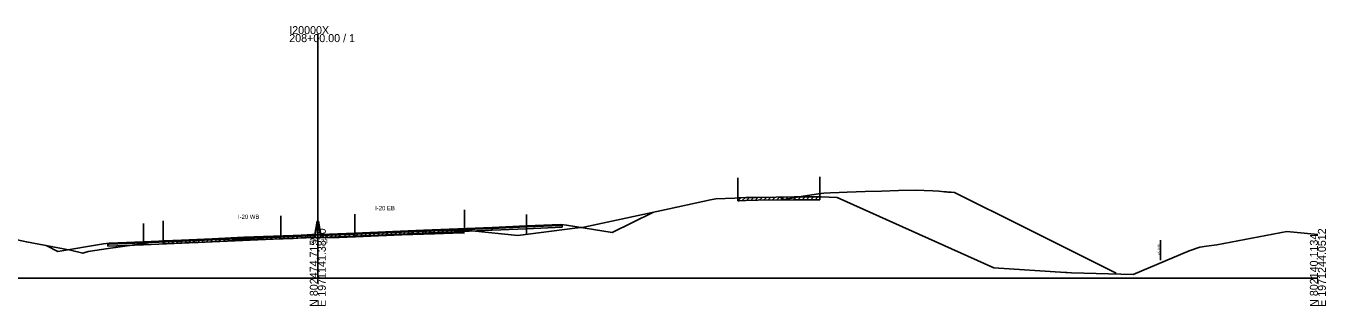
# Model space of a CAD drawing. Extents: x -4026 to 9638, y -10 to 19609.
# Drawn here: x 6247.9 to 6702.8, y 9490.3 to 9588.3 of the extents above; entities that cross this region are included whole.
import ezdxf

# ---------------------------------------------------------------- set-up
doc = ezdxf.new("R2010")
doc.units = 0
for name, color, linetype in [('RD_EX_Road', 7, 'Continuous'), ('RD_GPK_XS_Cell', 7, 'Continuous'), ('RD_PD_ALT1_TrvlWay', 7, 'Continuous'), ('RD_TX_Misc1', 7, 'Continuous'), ('RD_XS_Base', 7, 'Continuous'), ('RD_XS_ExGround', 7, 'Continuous'), ('RD_XS_ExPaveRet', 7, 'Continuous'), ('RD_XS_ExRW', 7, 'Continuous'), ('RD_XS_Greenside', 7, 'Continuous'), ('RD_XS_MedBWall', 7, 'Continuous'), ('RD_XS_Pave', 7, 'Continuous'), ('RD_XS_PaveOvlay', 7, 'Continuous'), ('RD_XS_TieSlope', 7, 'Continuous'), ('RD_XS_TX_Elev_EX', 7, 'Continuous')]:
    doc.layers.add(name, color=color, linetype=linetype)

msp = doc.modelspace()

# ---------------------------------------------------------------- linework, layer by layer
at = {"layer": 'RD_EX_Road'}
for p, q in [((6497.01, 9535.15), (6497.01, 9528.15)), ((6525.69, 9535.48), (6525.69, 9528.48)), ((6401.38, 9523.93), (6401.38, 9516.93)), ((6295.9, 9520.09), (6295.9, 9513.09))]:
    msp.add_line(p, q, dxfattribs=at)
at = {"layer": 'RD_GPK_XS_Cell'}
for p, q in [((6350, 9500), (6350, 9585.45)), ((6000, 9500), (6350, 9500)), ((6350, 9500), (6700, 9500))]:
    msp.add_line(p, q, dxfattribs=at)
at = {"layer": 'RD_PD_ALT1_TrvlWay'}
for p, q in [((6289, 9519.15), (6289, 9512.15)), ((6337, 9521.81), (6337, 9514.81)), ((6363, 9522.47), (6363, 9515.47)), ((6423, 9522.34), (6423, 9515.34))]:
    msp.add_line(p, q, dxfattribs=at)
at = {"layer": 'RD_XS_Base'}
for points in [[(6411, 9517.47), (6423, 9517.98)], [(6435.5, 9518.51), (6435, 9518.49), (6423, 9517.98)], [(6423, 9517.98), (6423, 9517.31)], [(6435.5, 9517.84), (6435.5, 9518.51)], [(6337, 9514.44), (6313, 9513.43), (6289, 9512.42)], [(6289, 9511.75), (6313, 9512.76), (6337, 9513.77)], [(6349, 9514.95), (6337, 9514.44)], [(6337, 9513.77), (6337, 9514.44)], [(6337, 9513.77), (6349, 9514.28)], [(6349, 9514.28), (6349, 9514.95)], [(6351, 9514.96), (6363, 9515.46)], [(6351, 9514.29), (6351, 9514.96)], [(6363, 9514.79), (6351, 9514.29)], [(6363, 9515.46), (6387, 9516.47), (6411, 9517.47)], [(6411, 9516.8), (6387, 9515.8), (6363, 9514.79)], [(6363, 9514.79), (6363, 9515.46)], [(6411, 9516.8), (6411, 9517.47)], [(6423, 9517.31), (6411, 9516.8)], [(6423, 9517.31), (6435.5, 9517.84)], [(6276.5, 9511.9), (6277, 9511.92), (6289, 9512.42)], [(6276.5, 9511.23), (6276.5, 9511.9)], [(6289, 9511.75), (6276.5, 9511.23)], [(6289, 9512.42), (6289, 9511.75)], [(6289, 9512.42), (6289, 9512.42), (6289, 9511.75), (6289, 9511.75)]]:
    msp.add_lwpolyline(points, dxfattribs=at)
at = {"layer": 'RD_XS_ExGround'}
msp.add_line((6531.73, 9528.32), (6586.58, 9503.64), dxfattribs=at)
for points in [[(6235.33, 9515.5), (6248, 9512.76), (6263.42, 9509.88), (6267.76, 9508.77), (6269.62, 9509.34), (6276.6, 9510.45), (6295.9, 9513.09), (6306.05, 9513.47), (6308.14, 9513.55), (6312.97, 9513.78), (6324.1, 9514.45), (6337.91, 9514.83), (6341.32, 9514.97), (6342.62, 9515.01), (6348.07, 9515.35), (6348.67, 9515.31), (6350, 9515.23), (6351.07, 9515.17), (6356.33, 9515.23), (6357.49, 9515.26), (6363.13, 9515.47), (6379.45, 9516.17), (6383.25, 9516.27), (6390.81, 9516.56), (6400.41, 9516.89), (6401.38, 9516.93), (6404.01, 9516.66), (6420.05, 9514.96), (6439.99, 9517.58), (6443.11, 9517.95), (6448, 9519), (6470.33, 9523.75), (6487.47, 9527.43), (6489.33, 9527.8), (6495.97, 9528.08), (6497.01, 9528.15), (6497.51, 9528.16), (6499.82, 9528.22), (6504.03, 9528.29), (6516.73, 9528.48), (6524.68, 9528.47), (6525.69, 9528.48), (6526.11, 9528.46), (6531.73, 9528.32)], [(6586.58, 9503.64), (6611.69, 9502.02), (6612.1, 9502), (6613.79, 9501.94), (6635.3, 9501.29), (6654.94, 9509.62), (6658.7, 9510.91), (6661, 9511.26), (6664.61, 9511.76), (6689.17, 9516.39), (6700, 9515.31)]]:
    msp.add_lwpolyline(points, dxfattribs=at)
at = {"layer": 'RD_XS_ExPaveRet'}
for p, q in [((6497.01, 9527.15), (6498.03, 9528.17)), ((6497.01, 9527.15), (6497.01, 9528.15)), ((6497.01, 9527.15), (6497.51, 9527.16)), ((6497.51, 9527.16), (6499.82, 9527.22)), ((6498.51, 9527.18), (6499.54, 9528.21)), ((6499.82, 9527.22), (6504.03, 9527.29)), ((6500.01, 9527.22), (6501.03, 9528.24)), ((6501.51, 9527.24), (6502.53, 9528.26)), ((6503.01, 9527.27), (6504.03, 9528.29)), ((6504.03, 9527.29), (6516.73, 9527.48)), ((6504.51, 9527.29), (6505.53, 9528.31)), ((6506.01, 9527.32), (6507.03, 9528.33)), ((6507.51, 9527.34), (6508.53, 9528.36)), ((6509.01, 9527.36), (6510.03, 9528.38)), ((6510.51, 9527.39), (6511.53, 9528.4)), ((6512.01, 9527.41), (6513.03, 9528.43)), ((6513.51, 9527.43), (6514.53, 9528.45)), ((6515.01, 9527.46), (6516.03, 9528.47)), ((6516.51, 9527.48), (6517.51, 9528.48)), ((6516.73, 9527.48), (6524.68, 9527.47)), ((6518.01, 9527.48), (6519.01, 9528.48)), ((6519.51, 9527.48), (6520.51, 9528.48)), ((6521.01, 9527.48), (6522.01, 9528.48)), ((6522.51, 9527.48), (6523.51, 9528.48)), ((6524.01, 9527.48), (6525.01, 9528.48)), ((6524.68, 9527.47), (6525.69, 9527.48)), ((6525.69, 9528.48), (6525.69, 9527.48)), ((6349, 9514.28), (6349.75, 9518.96)), ((6349.75, 9518.96), (6350.25, 9518.96)), ((6349.9, 9518.96), (6350.34, 9519.4)), ((6350.25, 9518.96), (6351, 9514.29)), ((6304.9, 9512.43), (6305.93, 9513.47)), ((6306.4, 9512.49), (6307.43, 9513.52)), ((6307.9, 9512.55), (6308.93, 9513.59)), ((6309.4, 9512.62), (6310.44, 9513.66)), ((6310.9, 9512.68), (6311.94, 9513.72)), ((6312.4, 9512.74), (6313.44, 9513.79)), ((6312.97, 9512.78), (6324.1, 9513.45)), ((6313, 9512.77), (6337, 9513.78)), ((6313.9, 9512.81), (6314.94, 9513.85)), ((6315.4, 9512.87), (6316.44, 9513.91)), ((6316.9, 9512.93), (6317.94, 9513.98)), ((6318.4, 9512.99), (6319.44, 9514.04)), ((6319.9, 9513.06), (6320.94, 9514.1)), ((6321.4, 9513.12), (6322.44, 9514.16)), ((6322.9, 9513.18), (6323.94, 9514.23)), ((6324.1, 9513.45), (6337.91, 9513.83)), ((6324.4, 9513.46), (6325.22, 9514.28)), ((6325.9, 9513.5), (6326.74, 9514.35)), ((6327.4, 9513.54), (6328.27, 9514.41)), ((6328.9, 9513.58), (6329.79, 9514.47)), ((6330.4, 9513.62), (6331.31, 9514.54)), ((6331.9, 9513.66), (6332.83, 9514.6)), ((6333.4, 9513.71), (6334.35, 9514.67)), ((6334.9, 9513.75), (6335.88, 9514.73)), ((6336.4, 9513.79), (6337.4, 9514.79)), ((6337, 9513.78), (6349, 9514.28)), ((6337.9, 9513.81), (6338.94, 9514.86)), ((6337.91, 9513.83), (6341.32, 9513.97)), ((6339.4, 9513.88), (6340.44, 9514.92)), ((6340.9, 9513.94), (6341.94, 9514.98)), ((6341.32, 9513.97), (6342.62, 9514.01)), ((6342.4, 9514), (6343.44, 9515.05)), ((6342.62, 9514.01), (6348.07, 9514.35)), ((6343.9, 9514.07), (6344.94, 9515.11)), ((6345.4, 9514.13), (6346.44, 9515.17)), ((6346.9, 9514.19), (6347.94, 9515.24)), ((6348.07, 9514.35), (6348.67, 9514.31)), ((6348.4, 9514.25), (6349.41, 9515.27)), ((6348.67, 9514.31), (6350, 9514.23)), ((6350, 9514.23), (6351.07, 9514.17)), ((6351, 9514.29), (6363, 9514.79)), ((6351.07, 9514.17), (6356.33, 9514.23)), ((6351.4, 9514.31), (6352.27, 9515.18)), ((6352.9, 9514.37), (6353.72, 9515.2)), ((6354.4, 9514.43), (6355.18, 9515.22)), ((6355.9, 9514.5), (6356.64, 9515.24)), ((6356.33, 9514.23), (6357.49, 9514.26)), ((6357.4, 9514.56), (6358.12, 9515.29)), ((6357.49, 9514.26), (6363.13, 9514.47)), ((6358.9, 9514.31), (6359.93, 9515.35)), ((6360.4, 9514.37), (6361.43, 9515.41)), ((6361.9, 9514.43), (6362.93, 9515.46)), ((6363, 9514.79), (6387, 9515.8)), ((6363.13, 9514.47), (6379.45, 9515.17)), ((6363.4, 9514.81), (6364.1, 9515.51)), ((6364.9, 9514.87), (6365.6, 9515.58)), ((6366.4, 9514.94), (6367.1, 9515.64)), ((6367.9, 9515), (6368.6, 9515.7)), ((6369.4, 9515.06), (6370.1, 9515.77)), ((6370.9, 9515.13), (6371.6, 9515.83)), ((6372.4, 9515.19), (6373.1, 9515.9)), ((6373.9, 9515.25), (6374.6, 9515.96)), ((6375.4, 9515.32), (6376.1, 9516.02)), ((6376.9, 9515.38), (6377.61, 9516.09)), ((6378.4, 9515.44), (6379.11, 9516.15)), ((6379.45, 9515.17), (6383.25, 9515.27)), ((6379.9, 9515.5), (6380.59, 9516.2)), ((6381.4, 9515.57), (6382.07, 9516.24)), ((6382.9, 9515.63), (6383.55, 9516.28)), ((6383.25, 9515.27), (6390.81, 9515.56)), ((6384.4, 9515.32), (6385.43, 9516.35)), ((6385.9, 9515.37), (6386.93, 9516.41)), ((6387, 9515.8), (6401.38, 9516.41)), ((6387.4, 9515.82), (6388.03, 9516.45)), ((6388.9, 9515.88), (6389.52, 9516.51)), ((6390.4, 9515.95), (6391.02, 9516.57)), ((6390.81, 9515.56), (6400.41, 9515.89)), ((6391.9, 9516.01), (6392.51, 9516.62)), ((6393.4, 9516.07), (6393.99, 9516.67)), ((6394.9, 9516.13), (6395.48, 9516.72)), ((6396.4, 9516.2), (6396.97, 9516.77)), ((6397.9, 9516.26), (6398.46, 9516.82)), ((6399.4, 9516.32), (6399.95, 9516.88)), ((6400.41, 9515.89), (6401.38, 9515.93)), ((6401.38, 9517.41), (6401.38, 9516.41)), ((6295.9, 9512.05), (6296.94, 9513.09)), ((6295.9, 9512.05), (6295.9, 9513.05)), ((6295.9, 9512.05), (6313, 9512.77)), ((6295.9, 9512.09), (6306.05, 9512.47)), ((6297.4, 9512.11), (6298.44, 9513.16)), ((6298.9, 9512.18), (6299.94, 9513.22)), ((6300.4, 9512.24), (6301.44, 9513.28)), ((6301.9, 9512.3), (6302.94, 9513.35)), ((6303.4, 9512.36), (6304.44, 9513.41)), ((6306.05, 9512.47), (6308.14, 9512.55)), ((6308.14, 9512.55), (6312.97, 9512.78))]:
    msp.add_line(p, q, dxfattribs=at)
at = {"layer": 'RD_XS_ExRW'}
msp.add_line((6644.88, 9506.35), (6644.88, 9513.35), dxfattribs=at)
at = {"layer": 'RD_XS_Greenside'}
for points in [[(6435, 9518.82), (6437, 9518.65)], [(6437, 9518.65), (6453, 9515.99)], [(6275, 9512.1), (6259, 9509.43)], [(6277, 9512.26), (6275, 9512.1)]]:
    msp.add_lwpolyline(points, dxfattribs=at)
at = {"layer": 'RD_XS_MedBWall'}
for points in [[(6349, 9515.28), (6349.75, 9519.96), (6350.25, 9519.96), (6351, 9515.29)], [(6349, 9514.28), (6349, 9515.28)], [(6351, 9514.28), (6349, 9514.28)], [(6351, 9515.29), (6351, 9514.28)]]:
    msp.add_lwpolyline(points, dxfattribs=at)
at = {"layer": 'RD_XS_Pave'}
for points in [[(6511.65, 9528.4), (6512.44, 9528.01), (6513.26, 9527.6), (6519.88, 9528.71), (6525.27, 9529.61), (6527.1, 9529.76), (6529.27, 9529.94), (6532.48, 9530.07), (6535.28, 9530.18), (6541.53, 9530.36), (6547.28, 9530.51), (6553.2, 9530.67), (6559.29, 9530.84), (6562.25, 9530.72), (6565.29, 9530.6), (6567.35, 9530.44), (6569.3, 9530.29), (6569.67, 9530.26), (6570.03, 9530.23), (6570.52, 9530.19), (6571.62, 9530.11), (6572.8, 9530.01), (6597.64, 9517.63), (6629.42, 9501.78)], [(6411, 9517.64), (6423, 9518.15)], [(6423, 9517.98), (6411, 9517.47)], [(6435, 9518.65), (6423, 9518.15)], [(6423, 9517.98), (6435, 9518.49)], [(6423, 9518.15), (6423, 9517.98)], [(6435, 9518.49), (6435, 9518.65)], [(6289, 9512.59), (6313, 9513.6), (6337, 9514.61)], [(6337, 9514.44), (6313, 9513.43), (6289, 9512.42)], [(6337, 9514.61), (6349, 9515.12)], [(6349, 9514.95), (6337, 9514.44)], [(6337, 9514.44), (6337, 9514.61)], [(6349, 9515.12), (6349, 9514.95)], [(6363, 9515.63), (6351, 9515.13)], [(6351, 9514.96), (6363, 9515.46)], [(6351, 9515.13), (6351, 9514.96)], [(6411, 9517.64), (6387, 9516.64), (6363, 9515.63)], [(6363, 9515.46), (6387, 9516.47), (6411, 9517.47)], [(6363, 9515.63), (6363, 9515.46)], [(6411, 9517.47), (6411, 9517.64)], [(6277, 9512.09), (6289, 9512.59)], [(6289, 9512.42), (6277, 9511.92)], [(6277, 9511.92), (6277, 9512.09)], [(6289, 9512.59), (6289, 9512.59), (6289, 9512.42), (6289, 9512.42)], [(6289, 9512.42), (6289, 9512.59)]]:
    msp.add_lwpolyline(points, dxfattribs=at)
at = {"layer": 'RD_XS_PaveOvlay'}
for points in [[(6411, 9517.81), (6423, 9518.31)], [(6423, 9518.15), (6411, 9517.64)], [(6423, 9518.31), (6435, 9518.82)], [(6435, 9518.65), (6423, 9518.15)], [(6423, 9518.31), (6423, 9518.15)], [(6435, 9518.82), (6435, 9518.65)], [(6289, 9512.76), (6313, 9513.77), (6337, 9514.78)], [(6337, 9514.61), (6313, 9513.6), (6289, 9512.59)], [(6337, 9514.78), (6349, 9515.28)], [(6349, 9515.12), (6337, 9514.61)], [(6337, 9514.78), (6337, 9514.61)], [(6349, 9515.28), (6349, 9515.12)], [(6363, 9515.79), (6351, 9515.29)], [(6351, 9515.13), (6363, 9515.63)], [(6351, 9515.29), (6351, 9515.13)], [(6411, 9517.81), (6387, 9516.8), (6363, 9515.79)], [(6363, 9515.63), (6387, 9516.64), (6411, 9517.64)], [(6363, 9515.79), (6363, 9515.63)], [(6411, 9517.64), (6411, 9517.81)], [(6277, 9512.26), (6289, 9512.76)], [(6289, 9512.59), (6277, 9512.09)], [(6277, 9512.09), (6277, 9512.26)], [(6289, 9512.59), (6289, 9512.76)], [(6289, 9512.76), (6289, 9512.76), (6289, 9512.59), (6289, 9512.59)]]:
    msp.add_lwpolyline(points, dxfattribs=at)
at = {"layer": 'RD_XS_TieSlope'}
for points in [[(6453, 9515.99), (6467.2, 9523.08)], [(6259, 9509.43), (6254.93, 9511.47)]]:
    msp.add_lwpolyline(points, dxfattribs=at)

# ---------------------------------------------------------------- texts
at = {"layer": 'RD_GPK_XS_Cell'}
for s, p in [('I20000X', (6340, 9585.45)), ('208+00.00 / 1', (6340, 9582.65))]:
    msp.add_text(s, height=2.8, dxfattribs=at).set_placement(p)
for s, p in [('N 802474.7159', (6350, 9490)), ('E 1971141.3810', (6352.8, 9490)), ('N 802140.1134', (6700, 9490)), ('E 1971244.0512', (6702.8, 9490))]:
    msp.add_text(s, height=2.8, rotation=90, dxfattribs=at).set_placement(p)
at = {"layer": 'RD_TX_Misc1'}
for s, p in [('I-20 EB', (6370.06, 9523.8)), ('I-20 WB', (6322.06, 9520.77))]:
    msp.add_text(s, height=1.5, dxfattribs=at).set_placement(p)
at = {"layer": 'RD_XS_ExRW'}
msp.add_text('EX. R/W ', height=0.75, rotation=90, dxfattribs=at).set_placement((6644.62, 9508.03))
at = {"layer": 'RD_XS_TX_Elev_EX'}
msp.add_text('301.23', height=1.5, dxfattribs=at).set_placement((6347.1, 9512.23))

doc.saveas('drawing.dxf')
